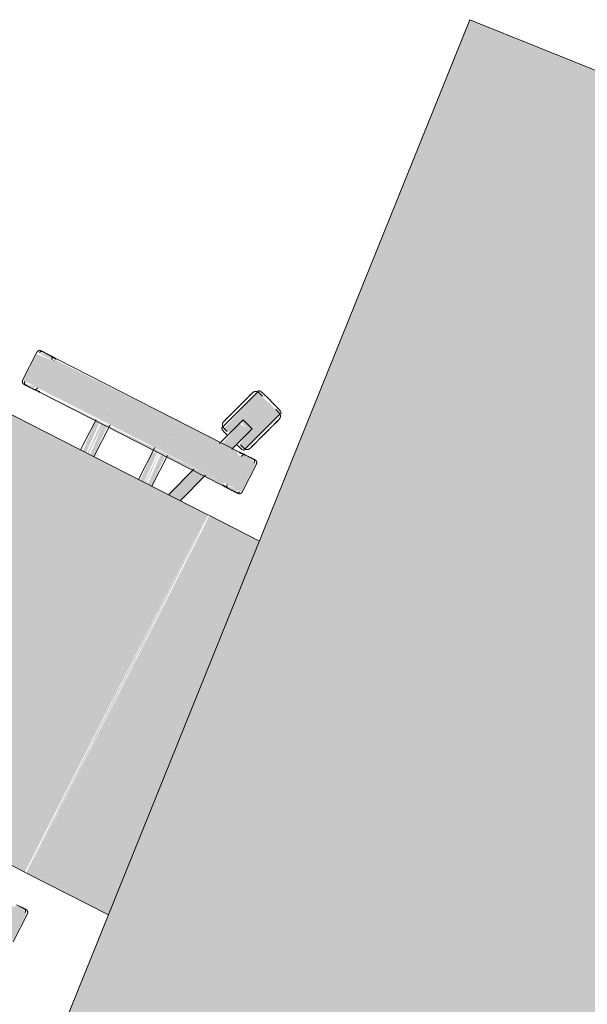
# Model space of a CAD drawing. Header units: millimetres. Extents: x -526411 to -400573, y 47353 to 130199.
# Tile 492 of 543: x -470423 to -469848, y 124838 to 125834. Entities that reach past the tile are written whole.
import ezdxf

# ---------------------------------------------------------------- set-up
doc = ezdxf.new("R2010")
doc.units = ezdxf.units.MM
doc.layers.add('I-FURN', color=30, linetype='Continuous', lineweight=18)

# ---------------------------------------------------------------- blocks, each defined once
blk = doc.blocks.new('80_KA_PT6_projecttafel 6P - Type 1-256283-3e Verdieping - Percelen telling LI')
at = {"layer": 'I-FURN'}
blk.add_hatch(color=122, dxfattribs=at).paths.add_polyline_path([(700, 1000), (4400, 1000), (4400, 1800), (700, 1800), (700, 1476.77)], flags=0)
for p, q in [((4400, 1800), (700, 1800)), ((4400, 1000), (4400, 1800))]:
    blk.add_line(p, q, dxfattribs=at)
blk = doc.blocks.new('82_3B_bureaustoel - directie vierkant - 82_3B_bureaustoel - directie vierkant-V27-3e Verdieping - Percelen telling LI')
at = {"layer": 'I-FURN'}
for points in [[(-203.2, -103.38), (203.2, -103.38), (203.2, 171.84), (-203.2, 171.84), (-203.2, -87.12)], [(239.51, 104), (271.26, 104), (269.39, 124.06), (239.51, 124.06), (239.51, 110.35)], [(236.34, -104), (239.51, -104), (237.27, 104), (236.34, 102.38), (236.34, -103.79)], [(239.51, -104), (271.26, -104), (271.26, 104), (239.51, 104), (239.51, -86.18)], [(271.26, 104), (271.86, 104.31), (271.26, 107.55)], [(271.26, -104), (274.44, -102.38), (272.85, 104), (271.26, 104), (271.26, 38.27)], [(203.2, 34.13), (236.34, 35.86), (236.34, 40.26), (203.2, 38.03), (203.2, 34.88)], [(203.2, 31.75), (236.34, 31.75), (236.34, 34.13), (203.2, 32.76)], [(203.2, 25.62), (236.34, 27.34), (236.34, 31.75), (203.2, 29.64), (203.2, 25.97)], [(203.2, -31.75), (236.34, -30.02), (234.09, -25.62), (203.2, -27.26), (203.2, -31)], [(203.2, -34.13), (236.34, -32.31), (234.47, -31.75), (203.2, -32.7)], [(203.2, -40.26), (236.34, -38.62), (235.68, -34.13), (203.2, -35.82), (203.2, -39.91)], [(-271.26, -124.06), (-239.51, -124.06), (-239.51, -104), (-271.26, -104), (-271.26, -120.38)], [(-203.2, -106.04), (203.2, -104.71), (203.2, -103.38), (-203.2, -104.71)], [(-203.2, -198.35), (203.2, -162.8), (203.2, -106.04), (-203.2, -106.04)], [(239.51, -124.06), (271.26, -124.06), (271.26, -104), (239.51, -104), (239.51, -120.38)], [(299.1, -103.86), (301.17, -104.53), (299.31, -103.2)]]:
    blk.add_hatch(color=122, dxfattribs=at).paths.add_polyline_path(points, flags=0)
h = blk.add_hatch(color=122, dxfattribs=at)
h.paths.add_polyline_path([(236.34, 110.7), (239.51, 110.35), (237.55, 120.55), (236.34, 116.69), (236.34, 115.08)], flags=0)
h.paths.add_polyline_path([(271.26, 107.82), (274.44, 110.74), (272.65, 121.08), (271.26, 120.38), (271.26, 108.21)], flags=0)
h = blk.add_hatch(color=122, dxfattribs=at)
h.paths.add_polyline_path([(203.2, -72.7), (236.34, -83.47), (236.34, -70.11), (203.2, -59.83)], flags=0)
h.paths.add_polyline_path([(274.44, -95.85), (298.44, -103.65), (300.16, -90.85), (274.44, -84.81), (274.44, -86.21)], flags=0)
h = blk.add_hatch(color=122, dxfattribs=at)
h.paths.add_polyline_path([(279.21, -107.41), (327.86, -122.44), (336.73, -92.72), (288.41, -79.1), (287.75, -86.82), (302.15, -92.23), (296.79, -103.11), (281.48, -100.41), (280.48, -103.51)], flags=0)
h.paths.add_polyline_path([(284.43, -85.74), (285.35, -85.81), (284.54, -85.36)], flags=0)
h = blk.add_hatch(color=122, dxfattribs=at)
h.paths.add_polyline_path([(-274.44, -119.44), (-271.26, -120.38), (-272.86, -109.28), (-274.44, -110.74), (-274.44, -118.31)], flags=0)
h.paths.add_polyline_path([(-239.51, -122.36), (-236.34, -118.76), (-237.72, -109.43), (-239.51, -110.35), (-239.51, -120.38)], flags=0)
h = blk.add_hatch(color=122, dxfattribs=at)
h.paths.add_polyline_path([(236.34, -119.44), (239.51, -120.38), (238.62, -108.6), (236.34, -110.7), (236.34, -118.31)], flags=0)
h.paths.add_polyline_path([(271.26, -122.36), (274.44, -116.32), (274.44, -110.74), (271.26, -108.21), (271.26, -120.38)], flags=0)
for p, q in [((-203.2, -103.38), (-203.2, 171.84)), ((203.2, 171.84), (203.2, -103.38)), ((271.26, 124.72), (239.51, 124.72)), ((236.34, 119.44), (236.34, 110.7)), ((236.34, 111.36), (236.34, 110.7)), ((237.34, 104), (236.37, 110.29)), ((274.41, 110.32), (273.43, 104)), ((274.44, 110.74), (274.44, 119.44)), ((274.44, 110.74), (274.44, 111.4)), ((236.34, 104), (236.34, -104)), ((274.44, -104), (274.44, 104)), ((237.93, 40.48), (203.2, 40.48)), ((256.52, 40.48), (256.56, 40.48)), ((247.85, 31.77), (247.85, 31.75)), ((262.93, 31.77), (262.93, 31.81)), ((203.2, 25.4), (239.51, 25.4)), ((256.56, 25.4), (256.51, 25.4)), ((239.51, -25.4), (203.2, -25.4)), ((256.52, -25.4), (256.56, -25.4)), ((247.85, -31.77), (247.85, -31.81)), ((262.93, -31.77), (262.93, -31.75)), ((203.2, -40.48), (238.16, -40.48)), ((256.56, -40.48), (256.51, -40.48)), ((203.2, -59.35), (238.05, -70.67)), ((238, -84.01), (203.2, -72.7)), ((288.67, -78.77), (287.2, -83.3)), ((288.41, -77.02), (289.73, -77.45)), ((289.73, -77.45), (336.73, -92.72)), ((272.85, -81.98), (302.36, -91.57)), ((298.44, -103.65), (273.51, -95.55)), ((301.17, -104.53), (305.1, -92.46)), ((302.36, -91.57), (303.02, -91.78)), ((303.02, -91.78), (305.1, -92.45)), ((335.35, -98.95), (336.82, -94.42)), ((336.73, -92.72), (338.05, -93.15)), ((-203.2, -106.04), (-203.2, -103.38)), ((-203.2, -198.35), (-203.2, -106.04)), ((203.2, -103.38), (203.2, -106.04)), ((203.2, -106.04), (203.2, -162.8)), ((236.37, -110.29), (237.34, -104)), ((273.43, -104), (274.41, -110.32)), ((279.92, -107.64), (278.6, -107.21)), ((281.31, -101.42), (279.84, -105.95)), ((326.92, -122.92), (279.92, -107.64)), ((299.1, -103.86), (298.44, -103.65)), ((301.17, -104.53), (299.1, -103.86)), ((332.79, -114.81), (336.71, -102.73)), ((332.79, -114.81), (336.71, -102.73)), ((-236.34, -119.44), (-236.34, -110.7)), ((236.34, -110.7), (236.34, -119.44)), ((236.34, -110.7), (236.34, -111.36)), ((274.44, -119.44), (274.44, -110.74)), ((274.44, -111.4), (274.44, -110.74)), ((327.99, -121.59), (329.46, -117.06)), ((-271.26, -124.72), (-239.51, -124.72)), ((239.51, -124.72), (271.26, -124.72)), ((328.24, -123.34), (326.92, -122.92))]:
    blk.add_line(p, q, dxfattribs=at)
at = {"layer": 'I-FURN', "flags": 128}
for points in [[(236.34, 121.54), (236.34, 121.67), (236.35, 121.8), (236.36, 121.92), (236.38, 122.05), (236.4, 122.17), (236.43, 122.3), (236.46, 122.42), (236.5, 122.54), (236.54, 122.66), (236.59, 122.78), (236.64, 122.9), (236.7, 123.01), (236.76, 123.12), (236.82, 123.23), (236.89, 123.34), (236.97, 123.44), (237.05, 123.54), (237.13, 123.64), (237.21, 123.73), (237.3, 123.82), (237.39, 123.91), (237.49, 123.99), (237.59, 124.07), (237.69, 124.14), (237.8, 124.22), (237.91, 124.28), (238.02, 124.34), (238.13, 124.4), (238.25, 124.45), (238.36, 124.5), (238.48, 124.55), (238.6, 124.59), (238.73, 124.62), (238.85, 124.65), (238.97, 124.67), (239.1, 124.69), (239.23, 124.71), (239.35, 124.71), (239.48, 124.72), (239.51, 124.72)], [(236.34, 120.11), (236.34, 120.37), (236.34, 120.61), (236.34, 120.83), (236.34, 121.01), (236.34, 121.17), (236.34, 121.3), (236.34, 121.4), (236.34, 121.48), (236.34, 121.52), (236.34, 121.54)], [(236.34, 121.54), (236.34, 121.53), (236.34, 121.49), (236.34, 121.42), (236.34, 121.32), (236.34, 121.19), (236.34, 121.04), (236.34, 120.86), (236.34, 120.65), (236.34, 120.42), (236.34, 120.16), (236.34, 119.87), (236.34, 119.56), (236.34, 119.23), (236.34, 118.86), (236.34, 118.48), (236.34, 118.07), (236.34, 117.64), (236.34, 117.19), (236.34, 116.72), (236.34, 116.22), (236.34, 115.71), (236.34, 115.18), (236.34, 114.63), (236.34, 114.06), (236.34, 113.48), (236.34, 112.88), (236.34, 112.27), (236.34, 111.64), (236.34, 111.01), (236.34, 110.36), (236.34, 109.7), (236.34, 109.03), (236.34, 108.36), (236.34, 107.67), (236.34, 106.98), (236.34, 106.29), (236.34, 105.59), (236.34, 104.89), (236.34, 104.19), (236.34, 104)], [(271.26, 124.72), (271.39, 124.72), (271.52, 124.71), (271.64, 124.7), (271.77, 124.68), (271.89, 124.66), (272.02, 124.63), (272.14, 124.6), (272.26, 124.56), (272.38, 124.52), (272.5, 124.47), (272.62, 124.42), (272.73, 124.36), (272.84, 124.3), (272.95, 124.23), (273.06, 124.16), (273.16, 124.09), (273.26, 124.01), (273.36, 123.93), (273.45, 123.85), (273.54, 123.76), (273.63, 123.66), (273.71, 123.57), (273.79, 123.47), (273.86, 123.36), (273.94, 123.26), (274, 123.15), (274.06, 123.04), (274.12, 122.93), (274.17, 122.81), (274.22, 122.69), (274.27, 122.58), (274.31, 122.45), (274.34, 122.33), (274.37, 122.21), (274.39, 122.08), (274.41, 121.96), (274.43, 121.83), (274.43, 121.71), (274.44, 121.58), (274.44, 121.54)], [(274.44, 104), (274.44, 104.7), (274.44, 105.4), (274.44, 106.1), (274.44, 106.8), (274.44, 107.49), (274.44, 108.17), (274.44, 108.85), (274.44, 109.52), (274.44, 110.18), (274.44, 110.83), (274.44, 111.47), (274.44, 112.1), (274.44, 112.72), (274.44, 113.32), (274.44, 113.91), (274.44, 114.48), (274.44, 115.03), (274.44, 115.57), (274.44, 116.09), (274.44, 116.59), (274.44, 117.06), (274.44, 117.52), (274.44, 117.96), (274.44, 118.37), (274.44, 118.76), (274.44, 119.13), (274.44, 119.47), (274.44, 119.79), (274.44, 120.08), (274.44, 120.35), (274.44, 120.59), (274.44, 120.81), (274.44, 121), (274.44, 121.16), (274.44, 121.29), (274.44, 121.39), (274.44, 121.47), (274.44, 121.52), (274.44, 121.54)], [(274.44, 121.54), (274.44, 121.53), (274.44, 121.49), (274.44, 121.42), (274.44, 121.32), (274.44, 121.19), (274.44, 121.04), (274.44, 120.86), (274.44, 120.65), (274.44, 120.42), (274.44, 120.16), (274.44, 120.11)], [(288.67, -78.77), (288.73, -78.59), (288.8, -78.41), (288.88, -78.24), (288.96, -78.07), (289.05, -77.9), (289.15, -77.74), (289.25, -77.58), (289.36, -77.42), (289.48, -77.27), (289.6, -77.12), (289.73, -76.98), (289.86, -76.85), (290, -76.72), (290.14, -76.59), (290.29, -76.47), (290.44, -76.36), (290.6, -76.25), (290.76, -76.15), (290.93, -76.06), (291.1, -75.97), (291.27, -75.89), (291.45, -75.81), (291.63, -75.75), (291.81, -75.69), (291.99, -75.64), (292.17, -75.59), (292.36, -75.55), (292.55, -75.53), (292.74, -75.5), (292.93, -75.49), (293.12, -75.48), (293.31, -75.48), (293.5, -75.49), (293.69, -75.51), (293.88, -75.53), (294.07, -75.56), (294.25, -75.6), (294.44, -75.64), (294.62, -75.7), (294.67, -75.71)], [(314.22, -82.06), (313.43, -81.81), (312.65, -81.56), (311.88, -81.3), (311.1, -81.05), (310.33, -80.8), (309.57, -80.55), (308.81, -80.31), (308.07, -80.07), (307.33, -79.83), (306.6, -79.59), (305.89, -79.36), (305.19, -79.13), (304.5, -78.91), (303.83, -78.69), (303.18, -78.48), (302.54, -78.27), (301.93, -78.07), (301.33, -77.88), (300.75, -77.69), (300.19, -77.51), (299.66, -77.34), (299.15, -77.17), (298.67, -77.01), (298.2, -76.86), (297.77, -76.72), (297.36, -76.59), (296.98, -76.46), (296.62, -76.35), (296.3, -76.24), (296, -76.15), (295.73, -76.06), (295.49, -75.98), (295.28, -75.91), (295.1, -75.85), (294.95, -75.81), (294.84, -75.77), (294.75, -75.74), (294.7, -75.72), (294.67, -75.71)], [(294.67, -75.71), (294.69, -75.72), (294.73, -75.73), (294.81, -75.76), (294.92, -75.79), (295.06, -75.84), (295.23, -75.9), (295.43, -75.96), (295.66, -76.04), (295.92, -76.12), (296.21, -76.22), (296.53, -76.32), (296.88, -76.43), (297.25, -76.55), (297.66, -76.68), (298.08, -76.82), (298.54, -76.97), (299.02, -77.13), (299.52, -77.29), (300.05, -77.46), (300.6, -77.64), (301.17, -77.83), (301.76, -78.02), (302.37, -78.22), (303.01, -78.42), (303.66, -78.63), (304.32, -78.85), (305, -79.07), (305.7, -79.3), (306.41, -79.53), (307.13, -79.76), (307.87, -80), (308.61, -80.24), (309.37, -80.49), (310.13, -80.74), (310.89, -80.99), (311.67, -81.24), (312.44, -81.49), (313.22, -81.74), (314, -82), (314.22, -82.06)], [(314.22, -82.06), (315, -82.32), (315.78, -82.57), (316.56, -82.82), (317.33, -83.08), (318.1, -83.33), (318.86, -83.57), (319.62, -83.82), (320.36, -84.06), (321.1, -84.3), (321.83, -84.54), (322.54, -84.77), (323.24, -85), (323.93, -85.22), (324.6, -85.44), (325.25, -85.65), (325.89, -85.86), (326.51, -86.06), (327.1, -86.25), (327.68, -86.44), (328.24, -86.62), (328.77, -86.79), (329.28, -86.96), (329.77, -87.12), (330.23, -87.27), (330.66, -87.41), (331.07, -87.54), (331.45, -87.67), (331.81, -87.78), (332.14, -87.89), (332.43, -87.98), (332.7, -88.07), (332.94, -88.15), (333.15, -88.22), (333.33, -88.27), (333.48, -88.32), (333.59, -88.36), (333.68, -88.39), (333.74, -88.41), (333.76, -88.41)], [(333.76, -88.42), (333.75, -88.41), (333.7, -88.4), (333.62, -88.37), (333.51, -88.33), (333.37, -88.29), (333.2, -88.23), (333, -88.17), (332.77, -88.09), (332.51, -88.01), (332.22, -87.91), (331.9, -87.81), (331.55, -87.7), (331.18, -87.58), (330.78, -87.45), (330.35, -87.31), (329.89, -87.16), (329.41, -87), (328.91, -86.84), (328.38, -86.67), (327.83, -86.49), (327.26, -86.3), (326.67, -86.11), (326.06, -85.91), (325.43, -85.71), (324.78, -85.5), (324.11, -85.28), (323.43, -85.06), (322.73, -84.83), (322.02, -84.6), (321.3, -84.37), (320.56, -84.13), (319.82, -83.89), (319.07, -83.64), (318.31, -83.39), (317.54, -83.14), (316.77, -82.89), (315.99, -82.64), (315.21, -82.39), (314.43, -82.13), (314.22, -82.06)], [(333.76, -88.42), (333.94, -88.48), (334.12, -88.55), (334.29, -88.62), (334.46, -88.71), (334.63, -88.8), (334.8, -88.9), (334.96, -89), (335.11, -89.11), (335.26, -89.22), (335.41, -89.35), (335.55, -89.47), (335.69, -89.61), (335.82, -89.75), (335.94, -89.89), (336.06, -90.04), (336.18, -90.19), (336.28, -90.35), (336.38, -90.51), (336.48, -90.68), (336.56, -90.84), (336.65, -91.02), (336.72, -91.19), (336.79, -91.37), (336.84, -91.55), (336.9, -91.74), (336.94, -91.92), (336.98, -92.11), (337.01, -92.3), (337.03, -92.49), (337.04, -92.68), (337.05, -92.87), (337.05, -93.06), (337.04, -93.25), (337.03, -93.44), (337, -93.63), (336.97, -93.81), (336.93, -94), (336.89, -94.18), (336.83, -94.37), (336.82, -94.42)], [(-236.34, -121.54), (-236.34, -121.53), (-236.34, -121.49), (-236.34, -121.42), (-236.34, -121.32), (-236.34, -121.19), (-236.34, -121.04), (-236.34, -120.86), (-236.34, -120.65), (-236.34, -120.42), (-236.34, -120.16), (-236.34, -119.87), (-236.34, -119.56), (-236.34, -119.23), (-236.34, -118.86), (-236.34, -118.48), (-236.34, -118.07), (-236.34, -117.64), (-236.34, -117.19), (-236.34, -116.72), (-236.34, -116.22), (-236.34, -115.71), (-236.34, -115.18), (-236.34, -114.63), (-236.34, -114.06)], [(236.34, -104), (236.34, -104.7), (236.34, -105.4), (236.34, -106.1), (236.34, -106.8), (236.34, -107.49), (236.34, -108.17), (236.34, -108.85), (236.34, -109.52), (236.34, -110.18), (236.34, -110.83), (236.34, -111.47), (236.34, -112.1), (236.34, -112.72), (236.34, -113.32), (236.34, -113.91), (236.34, -114.48), (236.34, -115.03), (236.34, -115.57), (236.34, -116.09), (236.34, -116.59), (236.34, -117.06), (236.34, -117.52), (236.34, -117.96), (236.34, -118.37), (236.34, -118.76), (236.34, -119.13), (236.34, -119.47), (236.34, -119.79), (236.34, -120.08), (236.34, -120.35), (236.34, -120.59), (236.34, -120.81), (236.34, -121), (236.34, -121.16), (236.34, -121.29), (236.34, -121.39), (236.34, -121.47), (236.34, -121.52), (236.34, -121.54)], [(274.44, -121.54), (274.44, -121.53), (274.44, -121.49), (274.44, -121.42), (274.44, -121.32), (274.44, -121.19), (274.44, -121.04), (274.44, -120.86), (274.44, -120.65), (274.44, -120.42), (274.44, -120.16), (274.44, -119.87), (274.44, -119.56), (274.44, -119.23), (274.44, -118.86), (274.44, -118.48), (274.44, -118.07), (274.44, -117.64), (274.44, -117.19), (274.44, -116.72), (274.44, -116.22), (274.44, -115.71), (274.44, -115.18), (274.44, -114.63), (274.44, -114.06), (274.44, -113.48), (274.44, -112.88), (274.44, -112.27), (274.44, -111.64), (274.44, -111.01), (274.44, -110.36), (274.44, -109.7), (274.44, -109.03), (274.44, -108.36), (274.44, -107.67), (274.44, -106.98), (274.44, -106.29), (274.44, -105.59), (274.44, -104.89), (274.44, -104.19), (274.44, -104)], [(282.9, -111.95), (282.72, -111.89), (282.54, -111.82), (282.36, -111.74), (282.19, -111.66), (282.03, -111.57), (281.86, -111.47), (281.7, -111.37), (281.55, -111.26), (281.4, -111.14), (281.25, -111.02), (281.11, -110.89), (280.97, -110.76), (280.84, -110.62), (280.72, -110.48), (280.6, -110.33), (280.48, -110.17), (280.38, -110.02), (280.28, -109.85), (280.18, -109.69), (280.09, -109.52), (280.01, -109.35), (279.94, -109.17), (279.87, -108.99), (279.81, -108.81), (279.76, -108.63), (279.72, -108.44), (279.68, -108.26), (279.65, -108.07), (279.63, -107.88), (279.61, -107.69), (279.61, -107.5), (279.61, -107.31), (279.62, -107.12), (279.63, -106.93), (279.65, -106.74), (279.69, -106.55), (279.72, -106.36), (279.77, -106.18), (279.82, -106), (279.84, -105.95)], [(302.44, -118.3), (301.66, -118.05), (300.88, -117.79), (300.1, -117.54), (299.33, -117.29), (298.56, -117.04), (297.8, -116.79), (297.04, -116.54), (296.29, -116.3), (295.56, -116.06), (294.83, -115.83), (294.12, -115.59), (293.42, -115.37), (292.73, -115.14), (292.06, -114.93), (291.41, -114.71), (290.77, -114.51), (290.15, -114.31), (289.55, -114.11), (288.98, -113.92), (288.42, -113.74), (287.89, -113.57), (287.38, -113.41), (286.89, -113.25), (286.43, -113.1), (286, -112.96), (285.59, -112.82), (285.2, -112.7), (284.85, -112.58), (284.52, -112.48), (284.22, -112.38), (283.96, -112.29), (283.72, -112.22), (283.51, -112.15), (283.33, -112.09), (283.18, -112.04), (283.06, -112), (282.98, -111.98), (282.92, -111.96), (282.9, -111.95)], [(282.9, -111.95), (282.91, -111.95), (282.96, -111.97), (283.04, -111.99), (283.15, -112.03), (283.29, -112.08), (283.46, -112.13), (283.66, -112.2), (283.89, -112.27), (284.15, -112.36), (284.44, -112.45), (284.76, -112.55), (285.11, -112.67), (285.48, -112.79), (285.88, -112.92), (286.31, -113.06), (286.76, -113.21), (287.24, -113.36), (287.75, -113.53), (288.27, -113.7), (288.82, -113.88), (289.4, -114.06), (289.99, -114.25), (290.6, -114.45), (291.23, -114.66), (291.88, -114.87), (292.55, -115.08), (293.23, -115.31), (293.93, -115.53), (294.64, -115.76), (295.36, -116), (296.09, -116.24), (296.84, -116.48), (297.59, -116.72), (298.35, -116.97), (299.12, -117.22), (299.89, -117.47), (300.67, -117.72), (301.45, -117.98), (302.23, -118.23), (302.44, -118.3)], [(302.44, -118.3), (303.22, -118.55), (304, -118.81), (304.78, -119.06), (305.56, -119.31), (306.33, -119.56), (307.09, -119.81), (307.84, -120.05), (308.59, -120.3), (309.33, -120.54), (310.05, -120.77), (310.77, -121), (311.47, -121.23), (312.15, -121.46), (312.82, -121.67), (313.48, -121.89), (314.11, -122.09), (314.73, -122.29), (315.33, -122.49), (315.91, -122.68), (316.46, -122.86), (317, -123.03), (317.51, -123.19), (317.99, -123.35), (318.45, -123.5), (318.89, -123.64), (319.3, -123.78), (319.68, -123.9), (320.04, -124.02), (320.36, -124.12), (320.66, -124.22), (320.93, -124.31), (321.17, -124.38), (321.38, -124.45), (321.56, -124.51), (321.7, -124.56), (321.82, -124.6), (321.91, -124.62), (321.96, -124.64), (321.99, -124.65)], [(321.99, -124.65), (321.97, -124.65), (321.93, -124.63), (321.85, -124.6), (321.74, -124.57), (321.6, -124.52), (321.43, -124.47), (321.23, -124.4), (321, -124.33), (320.74, -124.24), (320.45, -124.15), (320.13, -124.05), (319.78, -123.93), (319.4, -123.81), (319, -123.68), (318.57, -123.54), (318.12, -123.39), (317.64, -123.24), (317.14, -123.07), (316.61, -122.9), (316.06, -122.72), (315.49, -122.54), (314.9, -122.35), (314.28, -122.15), (313.65, -121.94), (313, -121.73), (312.34, -121.51), (311.65, -121.29), (310.96, -121.07), (310.25, -120.84), (309.52, -120.6), (308.79, -120.36), (308.05, -120.12), (307.29, -119.88), (306.53, -119.63), (305.76, -119.38), (304.99, -119.13), (304.21, -118.88), (303.43, -118.62), (302.65, -118.37), (302.44, -118.3)], [(-236.34, -121.54), (-236.34, -121.67), (-236.35, -121.8), (-236.36, -121.92), (-236.38, -122.05), (-236.4, -122.17), (-236.43, -122.3), (-236.46, -122.42), (-236.5, -122.54), (-236.54, -122.66), (-236.59, -122.78), (-236.64, -122.9), (-236.7, -123.01), (-236.76, -123.12), (-236.82, -123.23), (-236.89, -123.34), (-236.97, -123.44), (-237.05, -123.54), (-237.13, -123.64), (-237.21, -123.73), (-237.3, -123.82), (-237.39, -123.91), (-237.49, -123.99), (-237.59, -124.07), (-237.69, -124.14), (-237.8, -124.22), (-237.91, -124.28), (-238.02, -124.34), (-238.13, -124.4), (-238.25, -124.45), (-238.36, -124.5), (-238.48, -124.55), (-238.6, -124.59), (-238.73, -124.62), (-238.85, -124.65), (-238.97, -124.67), (-239.1, -124.69), (-239.23, -124.71), (-239.35, -124.71), (-239.48, -124.72), (-239.51, -124.72)], [(-236.34, -120.11), (-236.34, -120.37), (-236.34, -120.61), (-236.34, -120.83), (-236.34, -121.01), (-236.34, -121.17), (-236.34, -121.3), (-236.34, -121.4), (-236.34, -121.48), (-236.34, -121.52), (-236.34, -121.54)], [(236.34, -121.54), (236.34, -121.53), (236.34, -121.49), (236.34, -121.42), (236.34, -121.32), (236.34, -121.19), (236.34, -121.04), (236.34, -120.86), (236.34, -120.65), (236.34, -120.42), (236.34, -120.16), (236.34, -120.11)], [(239.51, -124.72), (239.39, -124.72), (239.26, -124.71), (239.13, -124.7), (239.01, -124.68), (238.88, -124.66), (238.76, -124.63), (238.64, -124.6), (238.52, -124.56), (238.4, -124.52), (238.28, -124.47), (238.16, -124.42), (238.05, -124.36), (237.94, -124.3), (237.83, -124.23), (237.72, -124.16), (237.62, -124.09), (237.52, -124.01), (237.42, -123.93), (237.33, -123.85), (237.24, -123.76), (237.15, -123.66), (237.07, -123.57), (236.99, -123.47), (236.91, -123.36), (236.84, -123.26), (236.78, -123.15), (236.71, -123.04), (236.66, -122.93), (236.6, -122.81), (236.55, -122.69), (236.51, -122.58), (236.47, -122.45), (236.44, -122.33), (236.41, -122.21), (236.39, -122.08), (236.37, -121.96), (236.35, -121.83), (236.34, -121.71), (236.34, -121.58), (236.34, -121.54)], [(274.44, -121.54), (274.44, -121.67), (274.43, -121.8), (274.42, -121.92), (274.4, -122.05), (274.38, -122.17), (274.35, -122.3), (274.32, -122.42), (274.28, -122.54), (274.24, -122.66), (274.19, -122.78), (274.14, -122.9), (274.08, -123.01), (274.02, -123.12), (273.95, -123.23), (273.88, -123.34), (273.81, -123.44), (273.73, -123.54), (273.65, -123.64), (273.57, -123.73), (273.48, -123.82), (273.38, -123.91), (273.29, -123.99), (273.19, -124.07), (273.08, -124.14), (272.98, -124.22), (272.87, -124.28), (272.76, -124.34), (272.65, -124.4), (272.53, -124.45), (272.41, -124.5), (272.3, -124.55), (272.17, -124.59), (272.05, -124.62), (271.93, -124.65), (271.8, -124.67), (271.68, -124.69), (271.55, -124.71), (271.43, -124.71), (271.3, -124.72), (271.26, -124.72)], [(274.44, -120.11), (274.44, -120.37), (274.44, -120.61), (274.44, -120.83), (274.44, -121.01), (274.44, -121.17), (274.44, -121.3), (274.44, -121.4), (274.44, -121.48), (274.44, -121.52), (274.44, -121.54)], [(327.99, -121.59), (327.93, -121.77), (327.86, -121.95), (327.78, -122.12), (327.7, -122.3), (327.61, -122.46), (327.51, -122.63), (327.41, -122.79), (327.3, -122.94), (327.18, -123.09), (327.06, -123.24), (326.93, -123.38), (326.8, -123.52), (326.66, -123.65), (326.52, -123.77), (326.37, -123.89), (326.21, -124.01), (326.06, -124.11), (325.89, -124.21), (325.73, -124.31), (325.56, -124.4), (325.39, -124.48), (325.21, -124.55), (325.03, -124.62), (324.85, -124.68), (324.67, -124.73), (324.48, -124.77), (324.3, -124.81), (324.11, -124.84), (323.92, -124.86), (323.73, -124.88), (323.54, -124.88), (323.35, -124.88), (323.16, -124.87), (322.97, -124.86), (322.78, -124.83), (322.59, -124.8), (322.4, -124.77), (322.22, -124.72), (322.04, -124.67), (321.99, -124.65)]]:
    blk.add_lwpolyline(points, dxfattribs=at)
at = {"layer": 'I-FURN'}
for centre, major_axis, ratio, start_param, end_param in [((239.51, 119.44), (-3.17, 0), 0.918218, 4.712389, 6.283185), ((239.51, 119.44), (3.17, 0), 0.918252, 1.832596, 3.141593), ((271.26, 119.44), (3.17, 0), 0.918252, 0, 1.308997), ((271.26, 119.44), (-3.17, 0), 0.918218, 3.141593, 3.926991), ((239.51, 110.7), (-3.17, 0), 0.918218, 0, 1.570796), ((239.51, 110.7), (3.17, 0), 0.918252, 3.141593, 4.45059), ((271.22, 110.74), (-3.22, 0), 0.918252, 1.570796, 3.141593), ((271.22, 110.74), (3.22, 0), 0.918218, 4.727082, 6.283185), ((239.51, -110.7), (3.17, 0), 0.918218, 1.570796, 3.141593), ((239.51, -110.7), (3.17, 0), 0.918252, 1.832596, 3.141593), ((271.22, -110.74), (3.22, 0), 0.918218, 0, 1.570796), ((271.22, -110.74), (3.22, 0), 0.918252, 0, 1.308997), ((-239.51, -119.44), (3.17, 0), 0.918218, 4.712389, 6.283185), ((-239.51, -119.44), (3.17, 0), 0.918252, 4.974188, 6.283185), ((239.51, -119.44), (3.17, 0), 0.918218, 3.141593, 3.926991), ((239.51, -119.44), (3.17, 0), 0.918252, 3.141593, 4.45059), ((271.26, -119.44), (3.17, 0), 0.918218, 4.712389, 6.283185), ((271.26, -119.44), (3.18, 0), 0.918252, 4.974188, 6.283185)]:
    blk.add_ellipse(centre, major_axis=major_axis, ratio=ratio, start_param=start_param, end_param=end_param, dxfattribs=at)
for points, knots in [([(288.41, -77.02), (288.11, -76.94), (287.69, -76.98), (287.19, -77.35), (286.72, -77.91), (286.09, -79.08), (285.49, -80.65), (285.03, -82), (284.54, -83.47), (284.15, -84.69), (283.87, -85.56)], [0, 0, 0, 0, 0.166667, 0.25, 0.333333, 0.5, 0.666667, 0.75, 0.833333, 1, 1, 1, 1]), ([(279.94, -97.64), (279.49, -99.03), (278.82, -101.05), (278.13, -103.41), (277.75, -105.15), (277.76, -106.59), (278.24, -107.1), (278.6, -107.21)], [0, 0, 0, 0, 0.285714, 0.428571, 0.571429, 0.785714, 1, 1, 1, 1]), ([(336.71, -102.73), (336.99, -101.86), (337.39, -100.64), (337.86, -99.17), (338.28, -97.8), (338.71, -96.18), (338.9, -94.86), (338.85, -94.13), (338.66, -93.54), (338.35, -93.26), (338.05, -93.15)], [0, 0, 0, 0, 0.166667, 0.25, 0.333333, 0.5, 0.666667, 0.75, 0.833333, 1, 1, 1, 1]), ([(328.24, -123.34), (328.72, -123.5), (329.4, -123.25), (330.24, -121.94), (330.96, -120.31), (331.79, -117.88), (332.45, -115.85), (332.79, -114.81)], [0, 0, 0, 0, 0.285714, 0.428571, 0.571429, 0.785714, 1, 1, 1, 1])]:
    blk.add_open_spline(points, degree=3, knots=knots, dxfattribs=at)

msp = doc.modelspace()

# ---------------------------------------------------------------- block references
at = {"layer": 'I-FURN'}
for name, p, rotation in [('80_KA_PT6_projecttafel 6P - Type 1-256283-3e Verdieping - Percelen telling LI', (-469946.37, 121080.28), 67.99999999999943), ('82_3B_bureaustoel - directie vierkant - 82_3B_bureaustoel - directie vierkant-V27-3e Verdieping - Percelen telling LI', (-470417.56, 125199.29), 62.99999999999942)]:
    msp.add_blockref(name, p, dxfattribs=dict(at, rotation=rotation))

doc.saveas('drawing.dxf')
